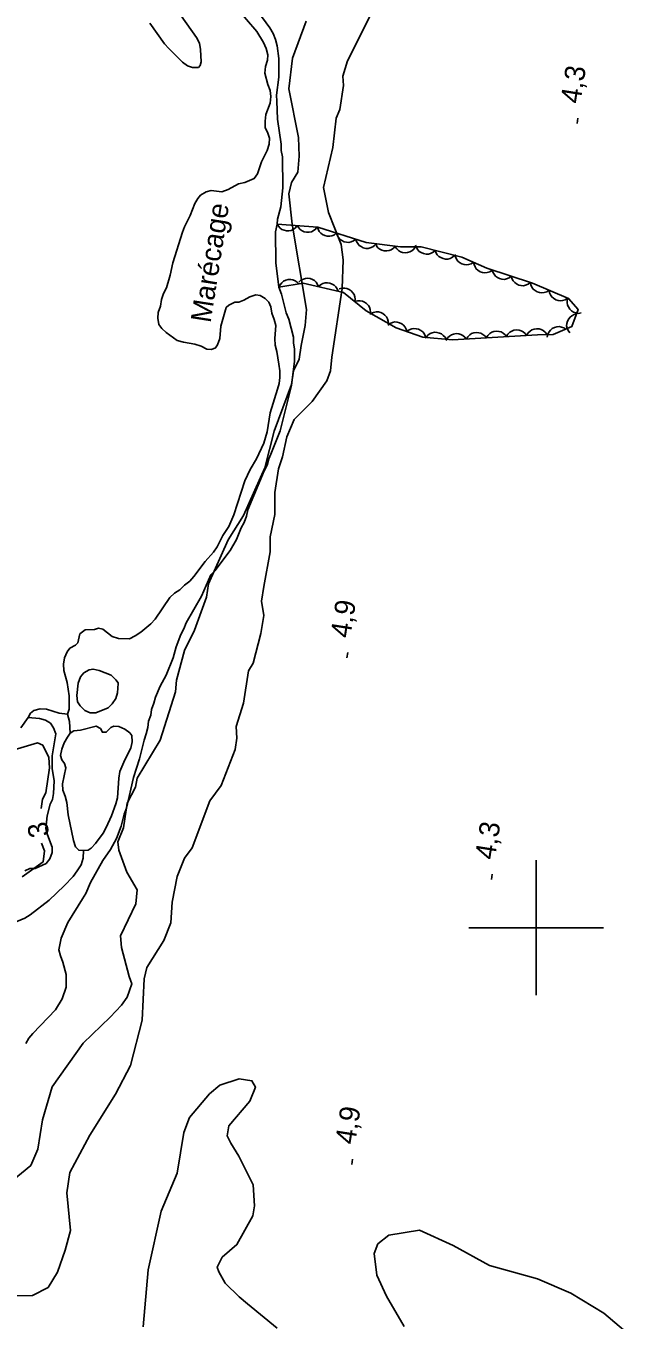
# Model space of a CAD drawing. Extents: x 282461 to 284471, y 5554090 to 5557646.
# Drawn here: x 283524.3 to 283613.9, y 5555541.8 to 5555733.8 of the extents above; entities that cross this region are included whole.
import ezdxf

# ---------------------------------------------------------------- set-up
doc = ezdxf.new("R2010")
doc.units = 0
for name, color, linetype in [('Niveau 1', 7, 'Continuous'), ('Niveau 2', 7, 'Continuous'), ('Niveau 3', 7, 'Continuous'), ('Niveau 4', 7, 'Continuous'), ('Niveau 44', 7, 'Continuous'), ('Niveau 61', 7, 'Continuous'), ('Niveau 7', 7, 'Continuous')]:
    doc.layers.add(name, color=color, linetype=linetype)

msp = doc.modelspace()

# ---------------------------------------------------------------- linework, layer by layer
at = {"layer": 'Niveau 1'}
msp.add_lwpolyline([(283613.93, 5555539.47), (283610.05, 5555542.79), (283605.13, 5555545.75), (283600.21, 5555547.9), (283593.09, 5555549.9), (283587.71, 5555552.86), (283582.68, 5555555.12), (283578.15, 5555554.37), (283576.53, 5555553.07), (283575.97, 5555551.67), (283576.36, 5555548.43), (283577.79, 5555545.31), (283580.4, 5555540.81)], dxfattribs=at)
at = {"layer": 'Niveau 2'}
for points in [[(283576.75, 5555738.14), (283572.03, 5555728.63), (283571.32, 5555726.35), (283571.44, 5555724.96), (283570.9, 5555721.43), (283570.36, 5555720.15), (283569.86, 5555715.79), (283568.44, 5555709.85), (283569.21, 5555706.13), (283571.06, 5555701.38), (283571.39, 5555699.11), (283571.24, 5555694.84), (283569.67, 5555684.67), (283569.51, 5555682.61), (283568.94, 5555681.16), (283566.77, 5555678.08), (283564.13, 5555675.42), (283563.02, 5555672.85), (283562.4, 5555669.86), (283561.77, 5555668.07), (283561.24, 5555664.58), (283561.25, 5555661.31), (283560.56, 5555658), (283560.55, 5555655.77), (283559.59, 5555650.62), (283559.26, 5555648.46), (283559.59, 5555646.34), (283559.18, 5555643.66), (283558.01, 5555639.24), (283557.32, 5555638.13), (283556.57, 5555633.31), (283555.53, 5555629.85), (283555.59, 5555628.13), (283555.34, 5555626.46), (283553.28, 5555621.11), (283551.59, 5555618.81), (283548.96, 5555611.86), (283547.84, 5555610.31), (283546.76, 5555607.6), (283546, 5555603.77), (283545.84, 5555600.71), (283544.76, 5555598.12), (283542.26, 5555594.08), (283541.84, 5555592.41), (283541.57, 5555586.28), (283539.84, 5555579.54), (283537.63, 5555575.3), (283533.8, 5555569.22), (283530.84, 5555563.66), (283530.4, 5555560.65), (283530.92, 5555555.05), (283530.13, 5555552.16), (283528.99, 5555548.91), (283527.62, 5555546.59), (283525.31, 5555545.42), (283522.52, 5555545.4)], [(283565.9, 5555734.53), (283563.84, 5555729.04), (283563.32, 5555724.5), (283564.76, 5555717.24), (283564.84, 5555714.48), (283564.65, 5555712.12), (283563.73, 5555710.57), (283563.32, 5555708.91), (283563.81, 5555704.39), (283565.95, 5555691.72), (283565.76, 5555689.34), (283565.13, 5555686.38), (283564.83, 5555684.38), (283564.03, 5555682.62), (283563.73, 5555680.61), (283561.12, 5555673.66), (283559.75, 5555668.24), (283556.61, 5555661.18), (283554.34, 5555657.58), (283551.42, 5555651.01), (283551.12, 5555649.03), (283549.33, 5555644.16), (283547.84, 5555641.13), (283546.65, 5555636.73), (283546.53, 5555635.02), (283544.25, 5555627.81), (283540.8, 5555622.2), (283540.59, 5555620.86), (283539.36, 5555618.49), (283538.78, 5555614.8), (283537.95, 5555612.73), (283538.09, 5555611.51), (283539.31, 5555608.24), (283540.81, 5555605.61), (283540.65, 5555603.55), (283538.36, 5555598.79), (283538.48, 5555597.07), (283539.65, 5555592.77), (283540.02, 5555591.69), (283539.34, 5555589.72), (283538.49, 5555588.52), (283536.84, 5555586.73), (283532.83, 5555582.87), (283528.21, 5555576.4)], [(283522.59, 5555626.4), (283526.02, 5555627.42), (283526.82, 5555627.1), (283527.71, 5555625.26), (283527.82, 5555623.71), (283527.27, 5555620), (283526.77, 5555619.09), (283526.57, 5555617.68)], [(283526.64, 5555612.54), (283527.09, 5555611.42), (283526.87, 5555609.8), (283523.78, 5555607.54)], [(283528.21, 5555576.4), (283526.78, 5555571.49), (283526.09, 5555567.13), (283525.03, 5555564.74), (283522.3, 5555562.44)], [(283542.46, 5555549.22), (283544.38, 5555557.92), (283546.78, 5555563.58), (283547.73, 5555569.61), (283548.58, 5555571.86), (283551.53, 5555575.34), (283553.09, 5555576.63), (283555.96, 5555577.59), (283557.83, 5555577.3), (283558.36, 5555576.35), (283557.53, 5555574.27), (283554.42, 5555570.62), (283554.17, 5555569.11), (283554.7, 5555568.01), (283555.92, 5555566.11), (283558.03, 5555561.85), (283558.21, 5555558.74), (283557.96, 5555557.23), (283555.61, 5555552.98), (283553.45, 5555551.1), (283552.7, 5555549.65), (283552.93, 5555548.92), (283553.89, 5555547.25), (283555.96, 5555545.24), (283557.17, 5555544.19), (283561.57, 5555540.6)], [(283541.69, 5555540.76), (283542.46, 5555549.22)]]:
    msp.add_lwpolyline(points, dxfattribs=at)
at = {"layer": 'Niveau 3'}
for p, q in [((283606.06, 5555719.33), (283606.18, 5555720.12)), ((283571.94, 5555640.04), (283572.06, 5555640.83)), ((283593.37, 5555607.14), (283593.49, 5555607.93)), ((283572.64, 5555564.89), (283572.76, 5555565.68))]:
    msp.add_line(p, q, dxfattribs=at)
at = {"layer": 'Niveau 4'}
for points in [[(283542.7, 5555734.21), (283544.87, 5555731.16), (283545.52, 5555730.47), (283547.57, 5555728.46), (283548.27, 5555727.88), (283549.03, 5555727.66), (283549.9, 5555727.66), (283550.19, 5555727.96), (283550.3, 5555728.48), (283550.23, 5555730.33), (283550.05, 5555731.26), (283549.63, 5555732.12), (283547.34, 5555735.29)], [(283555.53, 5555736.57), (283558.58, 5555733), (283559.58, 5555731.33), (283559.94, 5555730.46), (283560.18, 5555729.54), (283560.13, 5555728.73), (283559.84, 5555727.8), (283559.74, 5555726.81), (283560.21, 5555725.13), (283560.57, 5555724.21), (283560.64, 5555723.34), (283560.53, 5555722.36), (283559.9, 5555720.67), (283559.79, 5555719.68), (283559.8, 5555718.7), (283560.16, 5555718.07), (283560.45, 5555717.14), (283560.4, 5555716.27), (283560.12, 5555715.34), (283559.26, 5555713.66), (283558.69, 5555711.86), (283558.18, 5555711.16), (283556.79, 5555710.57), (283555.86, 5555710.39), (283554.3, 5555709.56), (283553.37, 5555709.21), (283551.8, 5555709.37), (283551.04, 5555709.19), (283550.23, 5555708.72), (283549.83, 5555708.2), (283549.37, 5555707.44), (283548.69, 5555705.7), (283547.83, 5555704.01), (283547.55, 5555703.2), (283546.13, 5555698.67), (283545.74, 5555696.82), (283545.17, 5555694.96), (283544.71, 5555694.09), (283544.43, 5555693.22), (283544.26, 5555692.23)], [(283544.26, 5555692.23), (283543.92, 5555691.3), (283543.87, 5555690.43), (283544.05, 5555689.51), (283544.47, 5555688.93), (283545.11, 5555688.3), (283546.75, 5555687.15), (283547.68, 5555686.87), (283549.37, 5555686.59), (283550.3, 5555686.31), (283551.18, 5555685.85), (283551.87, 5555685.8), (283552.45, 5555686.03), (283552.74, 5555686.5), (283553.08, 5555687.43), (283553.24, 5555689.28), (283554.03, 5555692.01), (283554.44, 5555692.36), (283555.3, 5555692.83), (283555.89, 5555692.84), (283556.64, 5555693.13), (283557.51, 5555693.6), (283558.43, 5555693.9), (283559.08, 5555693.79), (283559.83, 5555693.39), (283560.36, 5555692.81), (283560.66, 5555692.12), (283560.78, 5555691.19), (283561.14, 5555690.27), (283561.38, 5555689.34), (283561.22, 5555687.43), (283561.29, 5555686.45), (283561.53, 5555685.52), (283561.83, 5555683.61), (283561.96, 5555682.63), (283561.96, 5555681.64), (283561.86, 5555680.77), (283561.63, 5555679.9), (283560.55, 5555676.42), (283560.11, 5555673.58), (283559.6, 5555671.9), (283558.52, 5555669.57), (283557.6, 5555668), (283556.8, 5555666.32), (283555.16, 5555661.27), (283554.41, 5555659.53), (283553.55, 5555658.19), (283552.7, 5555656.5), (283552.12, 5555655.75), (283550.91, 5555654.35), (283549.24, 5555652.14), (283548.61, 5555651.44), (283547.86, 5555650.85), (283547.17, 5555650.15), (283546.36, 5555649.62), (283545.67, 5555648.98), (283543.48, 5555645.78), (283542.85, 5555645.08), (283541.35, 5555643.86), (283540.54, 5555643.33), (283539.67, 5555642.86), (283538.05, 5555642.91), (283537.11, 5555643.19), (283535.71, 5555644.28), (283535.07, 5555644.45), (283534.49, 5555644.27), (283533.09, 5555644.2), (283532.34, 5555643.62)], [(283532.34, 5555643.62), (283532.01, 5555642.29), (283531.66, 5555641.94), (283530.85, 5555641.47), (283530.45, 5555640.94), (283530.05, 5555640.07), (283529.88, 5555639.09), (283529.95, 5555638.16), (283530.43, 5555636.37), (283530.74, 5555634.4), (283530.75, 5555632.43), (283530.47, 5555631.68), (283529.25, 5555631.85), (283527.38, 5555632.41), (283526.45, 5555632.46), (283525.52, 5555632.22), (283525, 5555631.82), (283524.66, 5555631.18), (283523.57, 5555629.66)], [(283530.47, 5555631.68), (283530.77, 5555630.58), (283530.91, 5555628.86)], [(283535.37, 5555629.57), (283534.72, 5555629.92), (283532.4, 5555629.32), (283531.42, 5555629.2), (283530.9, 5555628.85), (283530.5, 5555628.27), (283529.98, 5555627.45), (283529.64, 5555626.52), (283529.47, 5555625.54), (283529.65, 5555624.9), (283530.06, 5555624.38), (283530.24, 5555623.75), (283529.74, 5555621.37), (283529.81, 5555620.39), (283530.16, 5555619.52), (283530.4, 5555618.6), (283530.59, 5555616.75), (283531.38, 5555612.93), (283531.68, 5555612.01), (283532.15, 5555611.49), (283532.84, 5555611.46), (283533.54, 5555611.5), (283534, 5555611.79), (283534.64, 5555612.49), (283535.79, 5555614.01), (283536.24, 5555614.88), (283537.04, 5555616.62), (283537.67, 5555618.36), (283537.89, 5555619.29), (283538.1, 5555622.18), (283538.27, 5555623.17), (283539.01, 5555624.91), (283539.86, 5555626.65), (283540.09, 5555627.58), (283540.02, 5555628.51), (283539.73, 5555628.91), (283538.97, 5555629.48), (283538.09, 5555629.88), (283537.34, 5555629.93), (283536.93, 5555629.7), (283536.24, 5555629), (283535.66, 5555629), (283535.37, 5555629.57)], [(283532.84, 5555611.46), (283532.79, 5555610.34), (283532.51, 5555609.35), (283531.94, 5555608.42), (283531.31, 5555607.61), (283529.98, 5555606.21), (283527.79, 5555604.11), (283524.96, 5555601.89), (283524.15, 5555601.42), (283522.36, 5555600.66), (283521.32, 5555599.9), (283519.18, 5555598.15), (283518.28, 5555596.71)]]:
    msp.add_lwpolyline(points, dxfattribs=at)
at = {"layer": 'Niveau 44'}
for points in [[(283561.85, 5555695.03), (283565.43, 5555695.65), (283571.43, 5555694.28), (283574.79, 5555691.52), (283579.22, 5555689.01), (283583.18, 5555687.65), (283587.59, 5555687.22), (283600.2, 5555688), (283602.52, 5555688.02), (283605.3, 5555689.19), (283606.21, 5555691.74), (283604.8, 5555693.35), (283599.44, 5555695.63), (283592.69, 5555697.89), (283588.97, 5555699.48), (283582.92, 5555701.05), (283579.9, 5555701.03), (283574.79, 5555701.69), (283567.63, 5555703.97), (283561.58, 5555704.4)], [(283564.56, 5555704.19), (283564.3, 5555703.86), (283563.97, 5555703.63), (283563.68, 5555703.48), (283563.34, 5555703.41), (283562.97, 5555703.41), (283562.6, 5555703.5), (283562.29, 5555703.61), (283562.01, 5555703.82), (283561.76, 5555704.09), (283561.58, 5555704.4)], [(283567.54, 5555703.98), (283567.29, 5555703.65), (283566.95, 5555703.42), (283566.66, 5555703.27), (283566.32, 5555703.2), (283565.95, 5555703.19), (283565.58, 5555703.28), (283565.27, 5555703.39), (283564.99, 5555703.61), (283564.74, 5555703.88), (283564.56, 5555704.19)], [(283570.4, 5555703.09), (283570.07, 5555702.83), (283569.69, 5555702.68), (283569.37, 5555702.61), (283569.02, 5555702.62), (283568.66, 5555702.7), (283568.32, 5555702.88), (283568.05, 5555703.06), (283567.83, 5555703.33), (283567.65, 5555703.65), (283567.55, 5555704)], [(283573.24, 5555702.18), (283572.92, 5555701.92), (283572.54, 5555701.78), (283572.22, 5555701.7), (283571.87, 5555701.72), (283571.51, 5555701.8), (283571.17, 5555701.97), (283570.9, 5555702.15), (283570.68, 5555702.42), (283570.5, 5555702.75), (283570.4, 5555703.09)], [(283576.09, 5555701.28), (283575.77, 5555701.02), (283575.39, 5555700.87), (283575.07, 5555700.79), (283574.72, 5555700.81), (283574.36, 5555700.89), (283574.02, 5555701.07), (283573.75, 5555701.24), (283573.53, 5555701.52), (283573.35, 5555701.84), (283573.24, 5555702.18)], [(283579.11, 5555701.13), (283578.83, 5555700.82), (283578.49, 5555700.61), (283578.19, 5555700.47), (283577.84, 5555700.43), (283577.47, 5555700.44), (283577.11, 5555700.55), (283576.81, 5555700.68), (283576.54, 5555700.91), (283576.31, 5555701.19), (283576.15, 5555701.51)], [(283582.09, 5555701.04), (283581.86, 5555700.7), (283581.55, 5555700.44), (283581.27, 5555700.27), (283580.93, 5555700.18), (283580.56, 5555700.14), (283580.19, 5555700.2), (283579.87, 5555700.29), (283579.58, 5555700.48), (283579.31, 5555700.73), (283579.1, 5555701.02)], [(283585.01, 5555700.51), (283584.7, 5555700.23), (283584.33, 5555700.06), (283584.02, 5555699.97), (283583.67, 5555699.97), (283583.3, 5555700.03), (283582.95, 5555700.18), (283582.67, 5555700.35), (283582.44, 5555700.61), (283582.24, 5555700.92), (283582.12, 5555701.26)], [(283587.91, 5555699.76), (283587.59, 5555699.48), (283587.22, 5555699.31), (283586.91, 5555699.22), (283586.56, 5555699.22), (283586.2, 5555699.28), (283585.85, 5555699.43), (283585.57, 5555699.6), (283585.33, 5555699.86), (283585.13, 5555700.17), (283585.01, 5555700.51)], [(283590.71, 5555698.74), (283590.36, 5555698.51), (283589.97, 5555698.4), (283589.64, 5555698.35), (283589.3, 5555698.4), (283588.95, 5555698.52), (283588.62, 5555698.73), (283588.37, 5555698.93), (283588.18, 5555699.22), (283588.03, 5555699.56), (283587.96, 5555699.91)], [(283593.46, 5555697.56), (283593.11, 5555697.34), (283592.72, 5555697.23), (283592.39, 5555697.18), (283592.04, 5555697.23), (283591.69, 5555697.34), (283591.37, 5555697.55), (283591.12, 5555697.75), (283590.93, 5555698.05), (283590.78, 5555698.39), (283590.71, 5555698.74)], [(283596.31, 5555696.68), (283595.98, 5555696.42), (283595.6, 5555696.28), (283595.28, 5555696.21), (283594.93, 5555696.23), (283594.58, 5555696.32), (283594.24, 5555696.5), (283593.97, 5555696.68), (283593.75, 5555696.96), (283593.58, 5555697.28), (283593.48, 5555697.63)], [(283561.85, 5555695.03), (283562.02, 5555695.41), (283562.29, 5555695.71), (283562.54, 5555695.93), (283562.85, 5555696.08), (283563.21, 5555696.17), (283563.59, 5555696.17), (283563.91, 5555696.14), (283564.24, 5555696), (283564.55, 5555695.8), (283564.8, 5555695.54)], [(283564.8, 5555695.79), (283565.11, 5555696.08), (283565.47, 5555696.26), (283565.78, 5555696.36), (283566.13, 5555696.37), (283566.5, 5555696.32), (283566.85, 5555696.18), (283567.14, 5555696.02), (283567.38, 5555695.77), (283567.59, 5555695.46), (283567.72, 5555695.13)], [(283567.72, 5555695.13), (283568.02, 5555695.41), (283568.38, 5555695.59), (283568.7, 5555695.7), (283569.05, 5555695.71), (283569.41, 5555695.66), (283569.76, 5555695.51), (283570.05, 5555695.36), (283570.29, 5555695.1), (283570.5, 5555694.8), (283570.63, 5555694.46)], [(283570.8, 5555694.8), (283571.2, 5555694.92), (283571.6, 5555694.92), (283571.93, 5555694.87), (283572.25, 5555694.72), (283572.55, 5555694.52), (283572.8, 5555694.23), (283572.99, 5555693.96), (283573.09, 5555693.63), (283573.14, 5555693.26), (283573.11, 5555692.9)], [(283599.15, 5555695.73), (283598.82, 5555695.47), (283598.44, 5555695.33), (283598.12, 5555695.26), (283597.77, 5555695.28), (283597.41, 5555695.37), (283597.07, 5555695.55), (283596.81, 5555695.73), (283596.59, 5555696.01), (283596.41, 5555696.33), (283596.31, 5555696.68)], [(283601.91, 5555694.58), (283601.56, 5555694.35), (283601.17, 5555694.24), (283600.84, 5555694.19), (283600.5, 5555694.24), (283600.15, 5555694.36), (283599.83, 5555694.57), (283599.57, 5555694.77), (283599.38, 5555695.06), (283599.23, 5555695.4), (283599.16, 5555695.75)], [(283573.11, 5555692.9), (283573.51, 5555693.02), (283573.91, 5555693.02), (283574.24, 5555692.97), (283574.55, 5555692.83), (283574.86, 5555692.62), (283575.11, 5555692.33), (283575.3, 5555692.06), (283575.4, 5555691.73), (283575.45, 5555691.36), (283575.42, 5555691.01)], [(283604.66, 5555693.41), (283604.31, 5555693.18), (283603.92, 5555693.07), (283603.59, 5555693.02), (283603.25, 5555693.07), (283602.9, 5555693.19), (283602.58, 5555693.4), (283602.32, 5555693.6), (283602.13, 5555693.89), (283601.98, 5555694.23), (283601.91, 5555694.58)], [(283606.67, 5555691.22), (283606.26, 5555691.16), (283605.86, 5555691.23), (283605.54, 5555691.33), (283605.25, 5555691.53), (283604.99, 5555691.78), (283604.79, 5555692.11), (283604.65, 5555692.4), (283604.6, 5555692.75), (283604.61, 5555693.12), (283604.7, 5555693.47)], [(283575.49, 5555691.12), (283575.87, 5555691.31), (283576.27, 5555691.37), (283576.6, 5555691.38), (283576.94, 5555691.29), (283577.27, 5555691.14), (283577.57, 5555690.9), (283577.8, 5555690.67), (283577.95, 5555690.36), (283578.07, 5555690), (283578.1, 5555689.65)], [(283604.97, 5555688.27), (283604.73, 5555688.6), (283604.59, 5555688.99), (283604.52, 5555689.31), (283604.55, 5555689.66), (283604.65, 5555690.01), (283604.83, 5555690.35), (283605.02, 5555690.61), (283605.3, 5555690.82), (283605.63, 5555690.99), (283605.98, 5555691.08)], [(283578, 5555689.43), (283578.33, 5555689.68), (283578.71, 5555689.82), (283579.03, 5555689.89), (283579.38, 5555689.86), (283579.74, 5555689.78), (283580.07, 5555689.59), (283580.34, 5555689.41), (283580.56, 5555689.13), (283580.73, 5555688.81), (283580.82, 5555688.46)], [(283601.64, 5555687.65), (283601.72, 5555688.06), (283601.92, 5555688.42), (283602.11, 5555688.68), (283602.39, 5555688.9), (283602.71, 5555689.07), (283603.08, 5555689.16), (283603.41, 5555689.2), (283603.75, 5555689.13), (283604.1, 5555689.01), (283604.4, 5555688.81)], [(283580.82, 5555688.46), (283581.16, 5555688.71), (283581.54, 5555688.85), (283581.86, 5555688.92), (283582.21, 5555688.89), (283582.57, 5555688.8), (283582.9, 5555688.62), (283583.17, 5555688.44), (283583.38, 5555688.16), (283583.56, 5555687.83), (283583.65, 5555687.49)], [(283583.68, 5555687.6), (283583.94, 5555687.92), (283584.28, 5555688.15), (283584.58, 5555688.29), (283584.92, 5555688.35), (283585.29, 5555688.34), (283585.66, 5555688.24), (283585.96, 5555688.12), (283586.23, 5555687.9), (283586.48, 5555687.63), (283586.65, 5555687.31)], [(283586.65, 5555687.16), (283586.86, 5555687.52), (283587.16, 5555687.79), (283587.43, 5555687.98), (283587.76, 5555688.09), (283588.13, 5555688.15), (283588.51, 5555688.11), (283588.82, 5555688.04), (283589.13, 5555687.86), (283589.41, 5555687.63), (283589.63, 5555687.35)], [(283589.63, 5555687.35), (283589.84, 5555687.7), (283590.14, 5555687.98), (283590.41, 5555688.17), (283590.75, 5555688.28), (283591.11, 5555688.33), (283591.49, 5555688.29), (283591.81, 5555688.22), (283592.11, 5555688.05), (283592.4, 5555687.81), (283592.62, 5555687.53)], [(283592.62, 5555687.53), (283592.83, 5555687.89), (283593.13, 5555688.16), (283593.4, 5555688.35), (283593.73, 5555688.46), (283594.09, 5555688.52), (283594.47, 5555688.48), (283594.79, 5555688.41), (283595.09, 5555688.23), (283595.38, 5555688), (283595.6, 5555687.72)], [(283595.6, 5555687.72), (283595.81, 5555688.07), (283596.11, 5555688.35), (283596.38, 5555688.54), (283596.71, 5555688.65), (283597.08, 5555688.7), (283597.46, 5555688.66), (283597.77, 5555688.59), (283598.08, 5555688.42), (283598.36, 5555688.18), (283598.58, 5555687.9)], [(283598.58, 5555687.9), (283598.79, 5555688.26), (283599.09, 5555688.53), (283599.36, 5555688.72), (283599.7, 5555688.83), (283600.06, 5555688.89), (283600.44, 5555688.85), (283600.76, 5555688.78), (283601.06, 5555688.6), (283601.35, 5555688.37), (283601.57, 5555688.08)]]:
    msp.add_lwpolyline(points, dxfattribs=at)
at = {"layer": 'Niveau 61'}
for points in [[(283600, 5555590), (283600, 5555610)], [(283590, 5555600), (283610, 5555600)]]:
    msp.add_lwpolyline(points, dxfattribs=at)
at = {"layer": 'Niveau 7'}
for points in [[(283529.53, 5555598.47), (283530.55, 5555600.79), (283532.73, 5555604.28), (283533.19, 5555605.1), (283533.88, 5555606.72), (283535.71, 5555609.98), (283536.86, 5555611.6), (283537.77, 5555613.23), (283538.45, 5555615.09), (283538.91, 5555616.83), (283539.25, 5555617.76), (283540.26, 5555622.28), (283541.16, 5555625.06), (283541.84, 5555627.85), (283542.18, 5555628.78), (283542.4, 5555629.7), (283542.51, 5555630.63), (283542.85, 5555631.56), (283542.96, 5555632.37), (283543.3, 5555633.3), (283543.53, 5555634.23), (283544.21, 5555635.85), (283545.13, 5555637.48), (283546.15, 5555640.04), (283546.6, 5555641.66), (283547.29, 5555643.52), (283547.75, 5555644.33), (283548.09, 5555645.26), (283550.38, 5555649.22), (283551.75, 5555652.35), (283552.32, 5555652.94), (283554.63, 5555655.96), (283555.54, 5555657.59), (283556.23, 5555659.33), (283556.68, 5555660.15), (283557.02, 5555661.08), (283557.25, 5555662), (283559.64, 5555667.81), (283560.1, 5555668.63), (283560.33, 5555669.56), (283560.67, 5555670.25), (283562.04, 5555673.74), (283563.73, 5555680.47), (283564.16, 5555684.06), (283564.15, 5555685.92), (283564.02, 5555686.73), (283564.02, 5555687.65), (283563.3, 5555690.31), (283562.94, 5555691.24), (283562.22, 5555694.01), (283561.85, 5555695.03), (283561.37, 5555698.64), (283561.33, 5555703.28), (283561.58, 5555704.4), (283561.66, 5555705.13), (283562.11, 5555706.99), (283562.44, 5555709.77), (283562.4, 5555714.41), (283562.16, 5555715.33), (283562.16, 5555716.26), (283561.66, 5555719.96), (283561.52, 5555722.63), (283561.51, 5555723.55), (283561.84, 5555726.22), (283561.82, 5555729), (283561.57, 5555730.86), (283561.33, 5555731.78), (283560.97, 5555732.71), (283560.5, 5555733.51), (283558.74, 5555735.93)], [(283538.01, 5555636.22), (283538.01, 5555636.34), (283537.66, 5555636.8), (283536.96, 5555637.49), (283535.21, 5555638.17), (283534.28, 5555638.39), (283533.7, 5555638.27), (283532.89, 5555637.8), (283532.43, 5555637.22), (283532.09, 5555636.29), (283531.87, 5555634.44), (283531.99, 5555633.51), (283532.35, 5555632.94), (283533.05, 5555632.25), (283533.86, 5555631.91), (283534.68, 5555631.91), (283536.53, 5555632.62), (283537.11, 5555633.2), (283537.68, 5555634.02), (283537.91, 5555634.83), (283538.01, 5555636.22)], [(283524.66, 5555631.18), (283526.32, 5555631.04), (283527.25, 5555630.82), (283527.95, 5555630.36), (283528.42, 5555629.67), (283528.78, 5555628.75), (283528.22, 5555625.5), (283528.24, 5555623.65), (283528.49, 5555621.8), (283528.39, 5555619.94), (283528.28, 5555619.02), (283527.93, 5555618.32), (283527.48, 5555616.58), (283527.27, 5555614.73), (283527.51, 5555613.8), (283528.22, 5555611.96), (283528.23, 5555611.15), (283527.89, 5555610.22), (283527.31, 5555609.52), (283525.69, 5555608.81), (283524.88, 5555608.81), (283524.18, 5555608.46)], [(283524.31, 5555582.81), (283524.77, 5555583.62), (283525.35, 5555584.32), (283528.69, 5555587.82), (283529.72, 5555589.44), (283530.28, 5555591.18), (283530.27, 5555593.04), (283529.79, 5555594.89), (283529.43, 5555595.81), (283529.19, 5555596.73), (283529.53, 5555598.47)]]:
    msp.add_lwpolyline(points, dxfattribs=at)

# ---------------------------------------------------------------- texts
at = {"layer": 'Niveau 2'}
msp.add_text('3', height=3, rotation=101.6248, dxfattribs=at).set_placement((283527.84, 5555613.73))
at = {"layer": 'Niveau 3'}
for s, p in [('4,3  ', (283606.54, 5555722.17)), ('4,9  ', (283572.42, 5555642.88)), ('4,3  ', (283593.85, 5555609.98)), ('4,9  ', (283573.12, 5555567.73))]:
    msp.add_text(s, height=3, rotation=81.0957, dxfattribs=at).set_placement(p)
at = {"layer": 'Niveau 7'}
msp.add_text('Marécage', height=3, rotation=81.0598, dxfattribs=at).set_placement((283551.7, 5555689.66))

doc.saveas('drawing.dxf')
